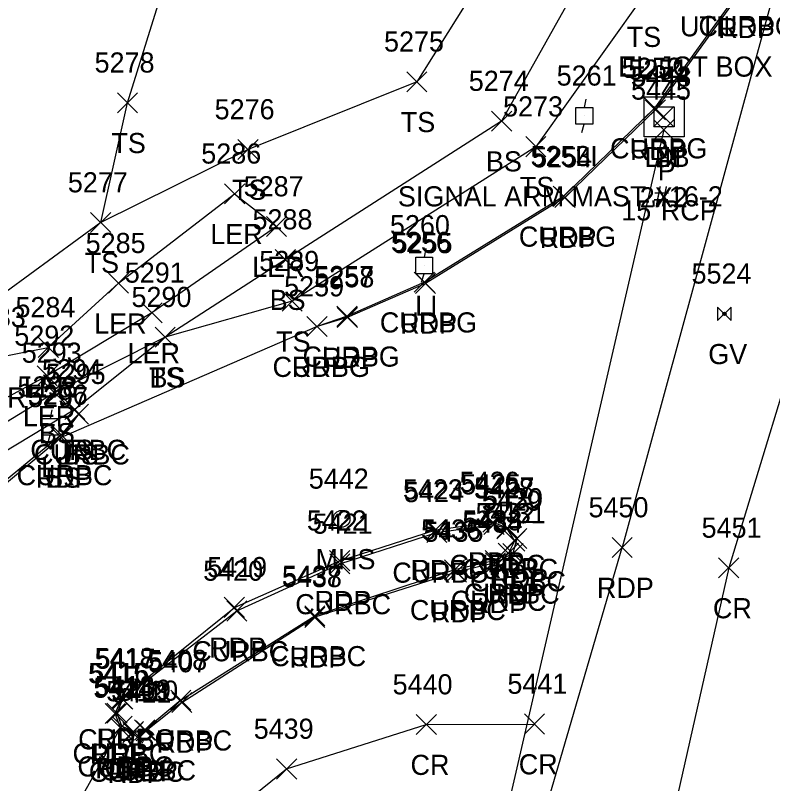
# Model space of a CAD drawing. Extents: x 1462089 to 1464015, y 730534 to 736144.
# Drawn here: x 1462431.4 to 1462506.6, y 731119.2 to 731195.5 of the extents above; entities that cross this region are included whole.
import ezdxf

# ---------------------------------------------------------------- set-up
doc = ezdxf.new("R2010")
doc.units = 0
for name, color, linetype in [('D_A', 7, 'Continuous'), ('D_C', 7, 'Continuous'), ('D_I', 7, 'Continuous'), ('D_TIC', 7, 'Continuous'), ('DCP', 7, 'Continuous'), ('DS', 7, 'Continuous'), ('L_A', 7, 'Continuous'), ('L_I', 7, 'Continuous'), ('L_TIC', 7, 'Continuous'), ('LARO', 7, 'Continuous'), ('LELB', 7, 'Continuous'), ('P_A', 7, 'Continuous'), ('P_I', 7, 'Continuous'), ('P_TIC', 7, 'Continuous'), ('PET', 7, 'Continuous'), ('PRC', 7, 'Continuous'), ('R_A', 7, 'Continuous'), ('R_I', 7, 'Continuous'), ('R_TIC', 7, 'Continuous'), ('RC', 7, 'Continuous'), ('U_A', 7, 'Continuous'), ('U_C', 7, 'Continuous'), ('U_I', 7, 'Continuous'), ('ULP', 7, 'Continuous'), ('USMH', 7, 'Continuous'), ('UWV', 7, 'Continuous')]:
    doc.layers.add(name, color=color, linetype=linetype)

msp = doc.modelspace()

# ---------------------------------------------------------------- linework, layer by layer
at = {"layer": 'D_TIC'}
for points in [[(1462494.786, 731184.473), (1462496.786, 731186.473)], [(1462496.786, 731184.473), (1462494.786, 731186.473)], [(1462494.806, 731183.163), (1462496.806, 731185.163)], [(1462496.806, 731183.163), (1462494.806, 731185.163)]]:
    msp.add_lwpolyline(points, dxfattribs=at)
at = {"layer": 'DCP'}
msp.add_lwpolyline([(1462495.806, 731184.163), (1462478.856, 731110.589)], dxfattribs=at)
at = {"layer": 'DS'}
for p, q in [((1462493.832, 731187.454), (1462497.832, 731187.454)), ((1462493.832, 731183.454), (1462493.832, 731187.454)), ((1462497.832, 731187.454), (1462497.832, 731183.454)), ((1462494.832, 731184.454), (1462494.832, 731186.454)), ((1462494.832, 731186.454), (1462496.832, 731186.454)), ((1462496.832, 731186.454), (1462496.832, 731184.454)), ((1462495.838, 731185.456), (1462495.838, 731185.456)), ((1462495.838, 731185.456), (1462495.838, 731185.456)), ((1462496.832, 731184.454), (1462494.832, 731184.454)), ((1462497.832, 731183.454), (1462493.832, 731183.454))]:
    msp.add_line(p, q, dxfattribs=at)
at = {"layer": 'L_TIC'}
for points in [[(1462470.286, 731187.938), (1462472.286, 731189.938)], [(1462472.286, 731187.938), (1462470.286, 731189.938)], [(1462441.553, 731185.853), (1462443.553, 731187.853)], [(1462443.553, 731185.853), (1462441.553, 731187.853)], [(1462478.699, 731184.033), (1462480.699, 731186.033)], [(1462480.699, 731184.033), (1462478.699, 731186.033)], [(1462453.526, 731181.21), (1462455.526, 731183.21)], [(1462455.526, 731181.21), (1462453.526, 731183.21)], [(1462482.102, 731181.49), (1462484.102, 731183.49)], [(1462484.102, 731181.49), (1462482.102, 731183.49)], [(1462452.198, 731176.812), (1462454.198, 731178.812)], [(1462454.198, 731176.812), (1462452.198, 731178.812)], [(1462438.901, 731173.954), (1462440.901, 731175.954)], [(1462440.901, 731173.954), (1462438.901, 731175.954)], [(1462438.901, 731173.954), (1462440.901, 731175.954)], [(1462440.901, 731173.954), (1462438.901, 731175.954)], [(1462456.353, 731173.559), (1462458.353, 731175.559)], [(1462458.353, 731173.559), (1462456.353, 731175.559)], [(1462457.231, 731170.275), (1462459.231, 731172.275)], [(1462459.231, 731170.275), (1462457.231, 731172.275)], [(1462440.669, 731167.926), (1462442.669, 731169.926)], [(1462442.669, 731167.926), (1462440.669, 731169.926)], [(1462457.904, 731166.138), (1462459.904, 731168.138)], [(1462459.904, 731166.138), (1462457.904, 731168.138)], [(1462443.988, 731164.983), (1462445.988, 731166.983)], [(1462445.988, 731164.983), (1462443.988, 731166.983)], [(1462445.305, 731162.566), (1462447.305, 731164.566)], [(1462447.305, 731162.566), (1462445.305, 731164.566)], [(1462445.305, 731162.566), (1462447.305, 731164.566)], [(1462447.305, 731162.566), (1462445.305, 731164.566)], [(1462433.7, 731161.555), (1462435.7, 731163.555)], [(1462435.7, 731161.555), (1462433.7, 731163.555)], [(1462433.587, 731158.726), (1462435.587, 731160.726)], [(1462435.587, 731158.726), (1462433.587, 731160.726)], [(1462434.326, 731157.033), (1462436.326, 731159.033)], [(1462436.326, 731157.033), (1462434.326, 731159.033)], [(1462436.329, 731155.382), (1462438.329, 731157.382)], [(1462438.329, 731155.382), (1462436.329, 731157.382)], [(1462436.7, 731154.922), (1462438.7, 731156.922)], [(1462438.7, 731154.922), (1462436.7, 731156.922)], [(1462434.962, 731152.619), (1462436.962, 731154.619)], [(1462436.962, 731152.619), (1462434.962, 731154.619)]]:
    msp.add_lwpolyline(points, dxfattribs=at)
at = {"layer": 'LARO'}
msp.add_lwpolyline([(1462421.084, 731161.18), (1462429.772, 731161.579), (1462434.7, 731162.555), (1462441.669, 731168.926), (1462453.198, 731177.812), (1462457.353, 731174.559), (1462444.988, 731165.983), (1462434.587, 731159.726), (1462420.56, 731152.181), (1462408.033, 731133.287), (1462402.715, 731117.348), (1462397.082, 731092.51), (1462393.453, 731079.212), (1462387.221, 731057.361)], dxfattribs=at)
at = {"layer": 'LELB'}
for points in [[(1462469.962, 731320.891), (1462481.75, 731313.701), (1462500.917, 731301.564), (1462509.787, 731291.052), (1462521.156, 731275.672), (1462522.579, 731261.748), (1462518.917, 731252.741), (1462517.419, 731247.571), (1462509.224, 731222.452), (1462493.707, 731197.398), (1462483.102, 731182.49), (1462458.904, 731167.138), (1462446.305, 731163.566), (1462437.329, 731156.382), (1462422.906, 731147.665), (1462410.954, 731131.794), (1462405.843, 731117.779), (1462400.965, 731091.723), (1462399.802, 731078.677)], [(1462518.917, 731252.741), (1462515.356, 731256.062), (1462509.082, 731259.121), (1462501.568, 731255.736), (1462493.124, 731226.897), (1462479.944, 731202.765), (1462471.286, 731188.938), (1462454.526, 731182.21), (1462439.901, 731174.954), (1462421.084, 731161.18), (1462416.718, 731154.254), (1462404.506, 731136.297), (1462402.487, 731117.303), (1462393.936, 731092.909), (1462391.314, 731079.07), (1462386.089, 731057.449)], [(1462511.261, 731252.044), (1462509.637, 731252.338), (1462504.615, 731241.582), (1462498.486, 731224.709), (1462497.085, 731222.893), (1462488.473, 731200.75), (1462479.699, 731185.033), (1462458.231, 731171.275), (1462446.305, 731163.566), (1462435.326, 731158.033), (1462421.74, 731149.764), (1462409.588, 731132.158), (1462405.843, 731117.779), (1462398.932, 731092.215), (1462395.964, 731078.723), (1462388.79, 731056.92)], [(1462439.901, 731174.954), (1462442.553, 731186.853), (1462449.097, 731207.92)], [(1462437.7, 731155.922), (1462435.962, 731153.619)]]:
    msp.add_lwpolyline(points, dxfattribs=at)
at = {"layer": 'P_TIC'}
for points in [[(1462493.963, 731185.152), (1462495.963, 731187.152)], [(1462495.963, 731185.152), (1462493.963, 731187.152)], [(1462484.986, 731176.436), (1462486.986, 731178.436)], [(1462486.986, 731176.436), (1462484.986, 731178.436)], [(1462471.14, 731167.914), (1462473.14, 731169.914)], [(1462473.14, 731167.914), (1462471.14, 731169.914)], [(1462463.376, 731164.52), (1462465.376, 731166.52)], [(1462465.376, 731164.52), (1462463.376, 731166.52)], [(1462460.378, 731163.622), (1462462.378, 731165.622)], [(1462462.378, 731163.622), (1462460.378, 731165.622)], [(1462434.962, 731152.619), (1462436.962, 731154.619)], [(1462436.962, 731152.619), (1462434.962, 731154.619)], [(1462477.84, 731144.203), (1462479.84, 731146.203)], [(1462479.84, 731144.203), (1462477.84, 731146.203)], [(1462479.272, 731143.633), (1462481.272, 731145.633)], [(1462481.272, 731143.633), (1462479.272, 731145.633)], [(1462472.164, 731143.448), (1462474.164, 731145.448)], [(1462474.164, 731143.448), (1462472.164, 731145.448)], [(1462480.193, 731142.567), (1462482.193, 731144.567)], [(1462482.193, 731142.567), (1462480.193, 731144.567)], [(1462490.671, 731141.677), (1462492.671, 731143.677)], [(1462492.671, 731141.677), (1462490.671, 731143.677)], [(1462479.822, 731141.086), (1462481.822, 731143.086)], [(1462481.822, 731141.086), (1462479.822, 731143.086)], [(1462462.625, 731140.364), (1462464.625, 731142.364)], [(1462464.625, 731140.364), (1462462.625, 731142.364)], [(1462478.084, 731140.156), (1462480.084, 731142.156)], [(1462480.084, 731140.156), (1462478.084, 731142.156)], [(1462474.202, 731139.243), (1462476.202, 731141.243)], [(1462476.202, 731139.243), (1462474.202, 731141.243)], [(1462501.241, 731139.649), (1462503.241, 731141.649)], [(1462503.241, 731139.649), (1462501.241, 731141.649)], [(1462452.172, 731135.733), (1462454.172, 731137.733)], [(1462454.172, 731135.733), (1462452.172, 731137.733)], [(1462460.153, 731134.744), (1462462.153, 731136.744)], [(1462462.153, 731134.744), (1462460.153, 731136.744)], [(1462460.153, 731134.744), (1462462.153, 731136.744)], [(1462462.153, 731134.744), (1462460.153, 731136.744)], [(1462440.988, 731126.697), (1462442.988, 731128.697)], [(1462442.988, 731126.697), (1462440.988, 731128.697)], [(1462446.953, 731126.284), (1462448.953, 731128.284)], [(1462448.953, 731126.284), (1462446.953, 731128.284)], [(1462446.953, 731126.284), (1462448.953, 731128.284)], [(1462448.953, 731126.284), (1462446.953, 731128.284)], [(1462440.343, 731125.199), (1462442.343, 731127.199)], [(1462442.343, 731125.199), (1462440.343, 731127.199)], [(1462471.223, 731124.09), (1462473.223, 731126.09)], [(1462473.223, 731124.09), (1462471.223, 731126.09)], [(1462481.967, 731124.145), (1462483.967, 731126.145)], [(1462483.967, 731124.145), (1462481.967, 731126.145)], [(1462440.864, 731123.755), (1462442.864, 731125.755)], [(1462442.864, 731123.755), (1462440.864, 731125.755)], [(1462440.864, 731123.755), (1462442.864, 731125.755)], [(1462442.864, 731123.755), (1462440.864, 731125.755)], [(1462442.097, 731123.28), (1462444.097, 731125.28)], [(1462444.097, 731123.28), (1462442.097, 731125.28)], [(1462443.426, 731123.461), (1462445.426, 731125.461)], [(1462445.426, 731123.461), (1462443.426, 731125.461)], [(1462457.357, 731119.678), (1462459.357, 731121.678)], [(1462459.357, 731119.678), (1462457.357, 731121.678)]]:
    msp.add_lwpolyline(points, dxfattribs=at)
at = {"layer": 'PET'}
for points in [[(1462737.297, 731963.429), (1462717.097, 731889.531), (1462708.571, 731860.874), (1462695.151, 731815.712), (1462691.036, 731802.029), (1462676.866, 731754.297), (1462666.22, 731719.346), (1462652.4, 731671.376), (1462641.384, 731635.734), (1462629.681, 731597.191), (1462612.657, 731543.575), (1462596.763, 731494.09), (1462582.573, 731446.883), (1462571.372, 731410.944), (1462559.842, 731372.737), (1462542.966, 731314.951), (1462524.38, 731258.465), (1462511.655, 731215.872), (1462491.671, 731142.677)], [(1462511.655, 731215.872), (1462503.712, 731198.272), (1462494.963, 731186.152), (1462485.986, 731177.436), (1462472.14, 731168.914), (1462464.376, 731165.52), (1462461.378, 731164.622), (1462435.962, 731153.619), (1462425.077, 731144.547), (1462419.778, 731137.928), (1462416.414, 731133.175), (1462409.321, 731116.801), (1462403.61, 731090.049), (1462401.407, 731079.775), (1462394.863, 731054.213)], [(1462447.953, 731127.284), (1462444.426, 731124.461), (1462443.097, 731124.28), (1462441.864, 731124.755), (1462441.343, 731126.199), (1462441.988, 731127.697), (1462453.172, 731136.733), (1462463.625, 731141.364), (1462473.164, 731144.448), (1462478.84, 731145.203), (1462480.272, 731144.633), (1462481.193, 731143.567), (1462480.822, 731142.086), (1462479.084, 731141.156), (1462475.202, 731140.243), (1462461.153, 731135.744)], [(1462479.652, 731101.536), (1462491.671, 731142.677)], [(1462447.953, 731127.284), (1462461.153, 731135.744)]]:
    msp.add_lwpolyline(points, dxfattribs=at)
at = {"layer": 'PRC'}
for points in [[(1462748.947, 731961.516), (1462736.508, 731921.312), (1462728.403, 731886.375), (1462719.051, 731858.42), (1462705.389, 731810.89), (1462700.841, 731800.166), (1462687.609, 731751.705), (1462676.23, 731715.789), (1462662.619, 731667.958), (1462651.175, 731633.325), (1462639.174, 731589.059), (1462623.338, 731538.877), (1462607.5, 731490.665), (1462593.428, 731442.927), (1462581.597, 731409.026), (1462569.166, 731365.289), (1462553.746, 731313.655), (1462535.681, 731254.443), (1462519.258, 731196.564), (1462502.241, 731140.649), (1462491.591, 731093.412)], [(1462409.679, 731020.242), (1462411.132, 731022.358), (1462424.24, 731046.528), (1462435.584, 731081.107), (1462442.068, 731100.846), (1462450.235, 731114.126), (1462458.357, 731120.678), (1462472.223, 731125.09), (1462482.967, 731125.145)], [(1462400.806, 731025.082), (1462404.023, 731028.995), (1462414.273, 731048.406), (1462425.153, 731083.36), (1462432.014, 731107.157), (1462441.864, 731124.755)]]:
    msp.add_lwpolyline(points, dxfattribs=at)
at = {"layer": 'R_TIC'}
for points in [[(1462493.884, 731185.328), (1462495.884, 731187.328)], [(1462495.884, 731185.328), (1462493.884, 731187.328)], [(1462484.828, 731176.559), (1462486.828, 731178.559)], [(1462486.828, 731176.559), (1462484.828, 731178.559)], [(1462471.029, 731168.036), (1462473.029, 731170.036)], [(1462473.029, 731168.036), (1462471.029, 731170.036)], [(1462463.352, 731164.643), (1462465.352, 731166.643)], [(1462465.352, 731164.643), (1462463.352, 731166.643)], [(1462460.378, 731163.622), (1462462.378, 731165.622)], [(1462462.378, 731163.622), (1462460.378, 731165.622)], [(1462436.329, 731155.382), (1462438.329, 731157.382)], [(1462438.329, 731155.382), (1462436.329, 731157.382)], [(1462436.7, 731154.922), (1462438.7, 731156.922)], [(1462438.7, 731154.922), (1462436.7, 731156.922)], [(1462434.973, 731152.864), (1462436.973, 731154.864)], [(1462436.973, 731152.864), (1462434.973, 731154.864)], [(1462477.935, 731143.956), (1462479.935, 731145.956)], [(1462479.935, 731143.956), (1462477.935, 731145.956)], [(1462472.273, 731143.182), (1462474.273, 731145.182)], [(1462474.273, 731143.182), (1462472.273, 731145.182)], [(1462479.212, 731143.552), (1462481.212, 731145.552)], [(1462481.212, 731143.552), (1462479.212, 731145.552)], [(1462479.986, 731142.324), (1462481.986, 731144.324)], [(1462481.986, 731142.324), (1462479.986, 731144.324)], [(1462479.366, 731141.099), (1462481.366, 731143.099)], [(1462481.366, 731141.099), (1462479.366, 731143.099)], [(1462462.636, 731140.049), (1462464.636, 731142.049)], [(1462464.636, 731140.049), (1462462.636, 731142.049)], [(1462478.064, 731140.386), (1462480.064, 731142.386)], [(1462480.064, 731140.386), (1462478.064, 731142.386)], [(1462474.015, 731139.464), (1462476.015, 731141.464)], [(1462476.015, 731139.464), (1462474.015, 731141.464)], [(1462452.417, 731135.377), (1462454.417, 731137.377)], [(1462454.417, 731135.377), (1462452.417, 731137.377)], [(1462460.159, 731134.886), (1462462.159, 731136.886)], [(1462462.159, 731134.886), (1462460.159, 731136.886)], [(1462460.159, 731134.886), (1462462.159, 731136.886)], [(1462462.159, 731134.886), (1462460.159, 731136.886)], [(1462441.083, 731126.631), (1462443.083, 731128.631)], [(1462443.083, 731126.631), (1462441.083, 731128.631)], [(1462446.857, 731126.512), (1462448.857, 731128.512)], [(1462448.857, 731126.512), (1462446.857, 731128.512)], [(1462446.857, 731126.512), (1462448.857, 731128.512)], [(1462448.857, 731126.512), (1462446.857, 731128.512)], [(1462440.522, 731125.221), (1462442.522, 731127.221)], [(1462442.522, 731125.221), (1462440.522, 731127.221)], [(1462441.009, 731123.928), (1462443.009, 731125.928)], [(1462443.009, 731123.928), (1462441.009, 731125.928)], [(1462442.141, 731123.406), (1462444.141, 731125.406)], [(1462444.141, 731123.406), (1462442.141, 731125.406)], [(1462443.272, 731123.547), (1462445.272, 731125.547)], [(1462445.272, 731123.547), (1462443.272, 731125.547)]]:
    msp.add_lwpolyline(points, dxfattribs=at)
at = {"layer": 'RC'}
for points in [[(1462512.752, 731294.927), (1462519.445, 731287.786), (1462524.127, 731278.232), (1462525.413, 731267.078), (1462524.155, 731258.557), (1462511.46, 731215.929), (1462503.653, 731198.475), (1462494.884, 731186.328), (1462485.828, 731177.559), (1462472.029, 731169.036), (1462464.352, 731165.643), (1462461.378, 731164.622)], [(1462437.329, 731156.382), (1462437.7, 731155.922), (1462435.973, 731153.864), (1462424.892, 731144.772), (1462419.484, 731137.98), (1462416.283, 731133.397), (1462414.534, 731132.066), (1462414.296, 731132.499)], [(1462447.857, 731127.512), (1462444.272, 731124.547), (1462443.141, 731124.406), (1462442.009, 731124.928), (1462441.522, 731126.221), (1462442.083, 731127.631), (1462453.417, 731136.377), (1462463.636, 731141.049), (1462473.273, 731144.182), (1462478.935, 731144.956), (1462480.212, 731144.552), (1462480.986, 731143.324), (1462480.366, 731142.099), (1462479.064, 731141.386), (1462475.015, 731140.464), (1462461.159, 731135.886)], [(1462447.857, 731127.512), (1462461.159, 731135.886)]]:
    msp.add_lwpolyline(points, dxfattribs=at)
at = {"layer": 'ULP'}
for p, q in [((1462488.071, 731187.225), (1462487.904, 731186.392)), ((1462487.071, 731184.725), (1462487.071, 731186.392)), ((1462487.071, 731186.392), (1462488.737, 731186.392)), ((1462488.737, 731186.392), (1462488.737, 731184.725)), ((1462487.904, 731185.559), (1462487.904, 731185.559)), ((1462488.737, 731184.725), (1462487.071, 731184.725)), ((1462487.654, 731183.892), (1462487.904, 731184.725)), ((1462472.177, 731172.363), (1462472.01, 731171.529)), ((1462471.177, 731169.863), (1462471.177, 731171.529)), ((1462471.177, 731171.529), (1462472.843, 731171.529)), ((1462472.843, 731171.529), (1462472.843, 731169.863)), ((1462472.01, 731170.696), (1462472.01, 731170.696)), ((1462472.843, 731169.863), (1462471.177, 731169.863)), ((1462471.76, 731169.029), (1462472.01, 731169.863)), ((1462435.065, 731156.339), (1462434.898, 731155.506)), ((1462434.065, 731153.839), (1462434.065, 731155.506)), ((1462434.065, 731155.506), (1462435.731, 731155.506)), ((1462435.731, 731155.506), (1462435.731, 731153.839)), ((1462434.898, 731154.673), (1462434.898, 731154.673)), ((1462435.731, 731153.839), (1462434.065, 731153.839)), ((1462434.648, 731153.006), (1462434.898, 731153.839))]:
    msp.add_line(p, q, dxfattribs=at)
at = {"layer": 'USMH'}
for p, q in [((1462463.815, 731145.521), (1462463.815, 731145.521)), ((1462464.649, 731145.521), (1462464.649, 731145.521))]:
    msp.add_line(p, q, dxfattribs=at)
msp.add_circle((1462463.815, 731145.521), 0.833, dxfattribs=at)
at = {"layer": 'UWV'}
for p, q in [((1462501.143, 731166.559), (1462502.476, 731165.226)), ((1462502.476, 731166.559), (1462501.143, 731165.226))]:
    msp.add_line(p, q, dxfattribs=at)
for points in [[(1462501.143, 731166.559), (1462501.143, 731165.226)], [(1462502.476, 731165.226), (1462502.476, 731166.559)]]:
    msp.add_lwpolyline(points, dxfattribs=at)
msp.add_circle((1462501.809, 731165.892), 0.167, dxfattribs=at)

# ---------------------------------------------------------------- texts
at = {"layer": 'D_A'}
for s, p in [('DIB', (1462493.888, 731180.473)), ('DI', (1462494.893, 731180.456)), ('P', (1462495.184, 731179.163))]:
    msp.add_text(s, height=2, dxfattribs=at).set_placement(p)
at = {"layer": 'D_C'}
for s, p in [('2X2', (1462493.412, 731176.456)), ('15"RCP', (1462491.577, 731175.163))]:
    msp.add_text(s, height=2, dxfattribs=at).set_placement(p)
at = {"layer": 'D_I'}
for s, p in [('5444', (1462492.526, 731188.473)), ('5443', (1462492.578, 731188.456)), ('5445', (1462492.546, 731187.163))]:
    msp.add_text(s, height=2, dxfattribs=at).set_placement(p)
at = {"layer": 'L_A'}
for s, p in [('TS', (1462492.117, 731192.398)), ('TS', (1462469.695, 731183.938)), ('TS', (1462440.962, 731181.853)), ('BS', (1462478.14, 731180.033)), ('TS', (1462452.936, 731177.21)), ('TS', (1462481.511, 731177.49)), ('LER', (1462450.781, 731172.812)), ('TS', (1462438.31, 731169.954)), ('TS', (1462438.31, 731169.954)), ('LER', (1462454.935, 731169.559)), ('BS', (1462456.672, 731166.275)), ('LER', (1462439.252, 731163.926)), ('TS', (1462457.314, 731162.138)), ('LER', (1462442.571, 731160.983)), ('TS', (1462444.715, 731158.566)), ('BS', (1462444.746, 731158.566)), ('LER', (1462432.283, 731157.555)), ('LER', (1462427.355, 731156.579)), ('LER', (1462432.17, 731154.726)), ('BS', (1462433.767, 731153.033)), ('TS', (1462435.739, 731151.382)), ('BS', (1462436.141, 731150.922)), ('BS', (1462434.403, 731148.619))]:
    msp.add_text(s, height=2, dxfattribs=at).set_placement(p)
at = {"layer": 'L_I'}
for s, p in [('5275', (1462468.026, 731191.938)), ('5278', (1462439.293, 731189.853)), ('5274', (1462476.439, 731188.033)), ('5276', (1462451.211, 731185.21)), ('5273', (1462479.842, 731185.49)), ('5286', (1462449.883, 731180.812)), ('5277', (1462436.641, 731177.954)), ('5277', (1462436.641, 731177.954)), ('5287', (1462454.093, 731177.559)), ('5288', (1462454.971, 731174.275)), ('5285', (1462438.409, 731171.926)), ('5289', (1462455.637, 731170.138)), ('5291', (1462442.295, 731168.983)), ('5290', (1462442.959, 731166.566)), ('5290', (1462442.959, 731166.566)), ('5284', (1462431.441, 731165.555)), ('5283', (1462426.513, 731164.579)), ('5292', (1462431.327, 731162.726)), ('5293', (1462432.067, 731161.033)), ('5294', (1462434.069, 731159.382)), ('5295', (1462434.44, 731158.922)), ('5297', (1462432.702, 731156.619))]:
    msp.add_text(s, height=2, dxfattribs=at).set_placement(p)
at = {"layer": 'P_A'}
for s, p in [('RDP', (1462501.2, 731193.272)), ('RDP', (1462492.451, 731181.152)), ('RDP', (1462483.474, 731172.436)), ('RDP', (1462469.629, 731163.914)), ('RDP', (1462461.864, 731160.52)), ('RDP', (1462458.866, 731159.622)), ('RDP', (1462433.45, 731148.619)), ('RDP', (1462476.328, 731140.203)), ('RDP', (1462470.652, 731139.448)), ('RDP', (1462477.76, 731139.633)), ('RDP', (1462478.682, 731138.567)), ('RDP', (1462489.159, 731137.677)), ('RDP', (1462478.311, 731137.086)), ('RDP', (1462461.114, 731136.364)), ('RDP', (1462476.573, 731136.156)), ('RDP', (1462472.691, 731135.243)), ('CR', (1462500.674, 731135.649)), ('RDP', (1462450.66, 731131.733)), ('RDP', (1462458.641, 731130.744)), ('RDP', (1462458.641, 731130.744)), ('RDP', (1462439.476, 731122.697)), ('RDP', (1462445.441, 731122.284)), ('RDP', (1462445.441, 731122.284)), ('RDP', (1462438.831, 731121.199)), ('CR', (1462470.657, 731120.09)), ('CR', (1462481.4, 731120.145)), ('RDP', (1462439.352, 731119.755)), ('CR', (1462440.297, 731119.755)), ('RDP', (1462440.585, 731119.28)), ('RDP', (1462441.914, 731119.461))]:
    msp.add_text(s, height=2, dxfattribs=at).set_placement(p)
at = {"layer": 'P_I'}
for s, p in [('5251', (1462492.27, 731189.152)), ('5254', (1462482.726, 731180.436)), ('5255', (1462468.881, 731171.914)), ('5258', (1462461.116, 731168.52)), ('5259', (1462458.11, 731167.622)), ('5297', (1462432.702, 731156.619)), ('5426', (1462475.525, 731148.203)), ('5423', (1462469.904, 731147.448)), ('5427', (1462477.012, 731147.633)), ('5430', (1462477.847, 731146.567)), ('5450', (1462488.325, 731145.677)), ('5422', (1462460.366, 731144.364)), ('5431', (1462478.13, 731145.086)), ('5434', (1462475.825, 731144.156)), ('5451', (1462499.548, 731143.649)), ('5435', (1462471.943, 731143.243)), ('5419', (1462450.471, 731139.733)), ('5438', (1462457.893, 731138.744)), ('5438', (1462457.893, 731138.744)), ('5418', (1462439.295, 731130.697)), ('5407', (1462444.614, 731130.284)), ('5407', (1462444.614, 731130.284)), ('5415', (1462438.65, 731129.199)), ('5414', (1462439.171, 731127.755)), ('5414', (1462439.171, 731127.755)), ('5440', (1462468.877, 731128.09)), ('5441', (1462480.274, 731128.145)), ('5411', (1462440.971, 731127.28)), ('5410', (1462441.647, 731127.461)), ('5439', (1462455.089, 731123.678))]:
    msp.add_text(s, height=2, dxfattribs=at).set_placement(p)
at = {"layer": 'R_A'}
for s, p in [('CURBG', (1462499.236, 731193.475)), ('CURBG', (1462490.466, 731181.328)), ('CURBG', (1462481.411, 731172.559)), ('CURBG', (1462467.612, 731164.036)), ('CURBG', (1462459.934, 731160.643)), ('CURBG', (1462456.961, 731159.622)), ('CURBC', (1462432.912, 731151.382)), ('CURBC', (1462433.283, 731150.922)), ('CURBC', (1462431.556, 731148.864)), ('CURBC', (1462474.518, 731139.956)), ('CURBC', (1462468.856, 731139.182)), ('CURBC', (1462475.794, 731139.552)), ('CURBC', (1462476.568, 731138.324)), ('CURBC', (1462475.949, 731137.099)), ('CURBC', (1462459.219, 731136.049)), ('CURBC', (1462474.647, 731136.386)), ('CURBC', (1462470.598, 731135.464)), ('CURBC', (1462449, 731131.377)), ('CURBC', (1462456.742, 731130.886)), ('CURBC', (1462456.742, 731130.886)), ('CURBC', (1462437.666, 731122.631)), ('CURBC', (1462443.44, 731122.512)), ('CURBC', (1462443.44, 731122.512)), ('CURBC', (1462437.104, 731121.221)), ('CURBC', (1462437.592, 731119.928)), ('CURBC', (1462438.724, 731119.406)), ('CURBC', (1462439.855, 731119.547))]:
    msp.add_text(s, height=2, dxfattribs=at).set_placement(p)
at = {"layer": 'R_I'}
for s, p in [('5252', (1462491.624, 731189.328)), ('5253', (1462482.569, 731180.559)), ('5256', (1462468.715, 731172.036)), ('5257', (1462461.092, 731168.643)), ('5259', (1462458.11, 731167.622)), ('5294', (1462434.069, 731159.382)), ('5295', (1462434.44, 731158.922)), ('5296', (1462432.658, 731156.864)), ('5425', (1462475.676, 731147.956)), ('5428', (1462476.952, 731147.552)), ('5424', (1462470.013, 731147.182)), ('5429', (1462477.718, 731146.324)), ('5433', (1462475.804, 731144.386)), ('5432', (1462477.106, 731145.099)), ('5421', (1462460.943, 731144.049)), ('5436', (1462471.7, 731143.464)), ('5420', (1462450.071, 731139.377)), ('5437', (1462457.899, 731138.886)), ('5437', (1462457.899, 731138.886)), ('5417', (1462439.39, 731130.631)), ('5408', (1462444.518, 731130.512)), ('5408', (1462444.518, 731130.512)), ('5416', (1462438.774, 731129.221)), ('5413', (1462439.316, 731127.928)), ('5412', (1462440.448, 731127.406)), ('5409', (1462440.926, 731127.547))]:
    msp.add_text(s, height=2, dxfattribs=at).set_placement(p)
at = {"layer": 'U_A'}
for s, p in [('UTIL', (1462497.403, 731193.45)), ('LI', (1462487.007, 731180.559)), ('LI', (1462471.112, 731165.696)), ('GV', (1462500.211, 731160.892)), ('LI', (1462434, 731149.673)), ('MHS', (1462461.233, 731140.521))]:
    msp.add_text(s, height=2, dxfattribs=at).set_placement(p)
at = {"layer": 'U_C'}
for s, p in [('EL JCT BOX', (1462491.277, 731189.45)), ('SIGNAL ARM MAST #16-2', (1462469.401, 731176.559))]:
    msp.add_text(s, height=2, dxfattribs=at).set_placement(p)
at = {"layer": 'U_I'}
for s, p in [('5261', (1462485.164, 731188.559)), ('5260', (1462468.616, 731173.696)), ('5524', (1462498.55, 731168.892)), ('5298', (1462431.638, 731157.673)), ('5442', (1462460.555, 731148.521))]:
    msp.add_text(s, height=2, dxfattribs=at).set_placement(p)

doc.saveas('drawing.dxf')
